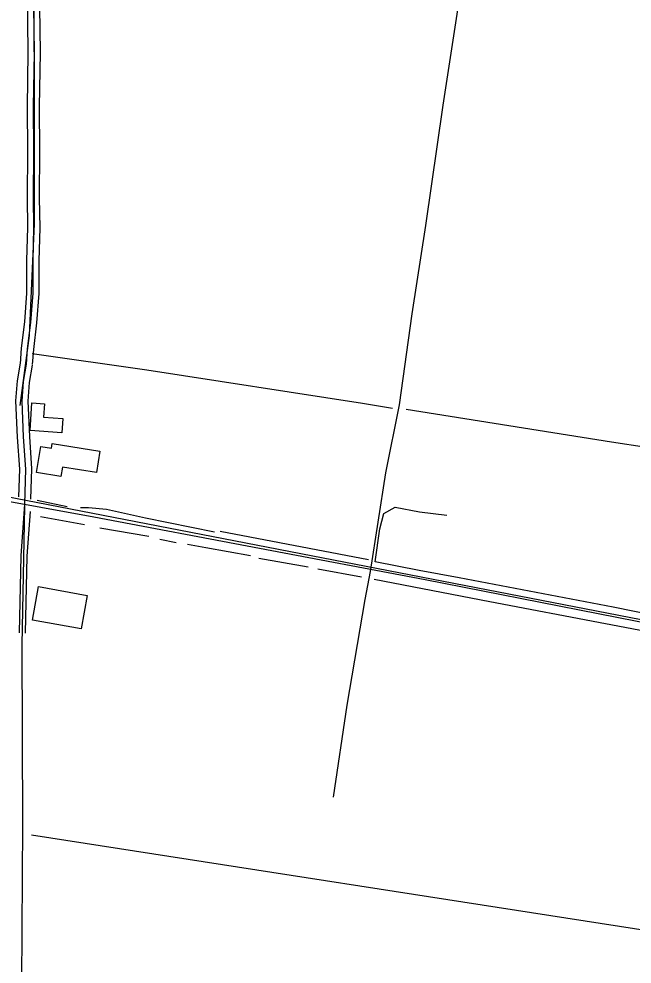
# Model space of a CAD drawing. Extents: x 3279314 to 3317160, y 734079 to 759431.
# Drawn here: x 3291369 to 3292879, y 742973 to 745302 of the extents above; entities that cross this region are included whole.
import ezdxf

# ---------------------------------------------------------------- set-up
doc = ezdxf.new("R2010")
doc.units = 0
for name, color, linetype in [('V-BLDG-OTLN', 7, 'Continuous'), ('V-DTCH-CNTR', 7, 'Continuous'), ('V-ROAD-CNTR', 7, 'Continuous'), ('V-TOPO-SHOR', 7, 'Continuous')]:
    doc.layers.add(name, color=color, linetype=linetype)

msp = doc.modelspace()

# ---------------------------------------------------------------- linework, layer by layer
at = {"layer": 'V-BLDG-OTLN'}
for points in [[(3291474.7, 744281.7), (3291396.5, 744287.2), (3291401.3, 744355.3), (3291432.2, 744353.1), (3291429.9, 744320), (3291477.1, 744316.6)], [(3291423, 744248.1), (3291449.4, 744243.7), (3291451.3, 744255.5), (3291568.7, 744236.1), (3291560, 744183.6), (3291476.1, 744197.4), (3291472.3, 744174.1), (3291412.4, 744184)], [(3291402.3, 743820.4), (3291417.4, 743902.9), (3291537.6, 743880.8), (3291522.5, 743798.3)]]:
    msp.add_lwpolyline(points, close=True, dxfattribs=at)
at = {"layer": 'V-DTCH-CNTR'}
msp.add_line((3291377.2, 743759.6), (3291383.6, 744100.2), dxfattribs=at)
for points in [[(3292234.7, 743940.2), (3292273.1, 744183.1), (3292306.3, 744350.5), (3292337.9, 744575.1), (3292371.4, 744792.5), (3292414.4, 745089.1), (3292461.3, 745399.1), (3292513.4, 745772), (3292555.3, 746073.9)], [(3291372.4, 744349.1), (3291394.8, 744521.6), (3291407.6, 744796.6), (3291407.7, 745070.2), (3291406.7, 745369.9)], [(3292234.7, 743940.2), (3292234.2, 743940.3), (3292221.4, 743871.3), (3292177.2, 743610.8), (3292143.2, 743384.2)], [(3291373.6, 742725.3), (3291376.2, 742927.4), (3291378.9, 743316.5), (3291377.2, 743759.6)]]:
    msp.add_lwpolyline(points, dxfattribs=at)
at = {"layer": 'V-ROAD-CNTR'}
for points in [[(3291464.8, 746230.9), (3291456.7, 746145.2), (3291445, 746037), (3291433.6, 745929.4), (3291422.9, 745819.1), (3291414.3, 745719.6), (3291407.9, 745615.5), (3291403.4, 745445), (3291406.3, 745218.5), (3291404.4, 745084.8), (3291405, 744975.6), (3291404.1, 744860.8), (3291405.4, 744787.1), (3291403.2, 744705.8), (3291403, 744625.4), (3291397.8, 744553.8), (3291389.8, 744488.5), (3291387.1, 744450.7)], [(3291464.8, 746230.9), (3291456.7, 746145.2), (3291445, 746037), (3291433.6, 745929.4), (3291422.9, 745819.1), (3291414.3, 745719.6), (3291407.9, 745615.5), (3291403.4, 745445), (3291406.3, 745218.5), (3291404.4, 745084.8), (3291405, 744975.6), (3291404.1, 744860.8), (3291405.4, 744787.1), (3291403.2, 744705.8), (3291403, 744625.4), (3291397.8, 744553.8), (3291389.8, 744488.5), (3291387.1, 744450.7)], [(3291448.5, 746218), (3291441.7, 746146.7), (3291430.1, 746038.6), (3291418.7, 745931), (3291408, 745820.5), (3291399.3, 745720.7), (3291392.9, 745616.1), (3291388.4, 745445.1), (3291391.3, 745218.5), (3291389.4, 745084.8), (3291390, 744975.6), (3291389.1, 744860.8), (3291390.4, 744787.2), (3291388.2, 744706), (3291388, 744625.9), (3291382.9, 744555.3), (3291374.8, 744489.9), (3291372.1, 744451.8)], [(3291478.3, 746214), (3291471.6, 746143.7), (3291459.9, 746035.4), (3291448.5, 745927.9), (3291437.8, 745817.7), (3291429.2, 745718.5), (3291422.9, 745614.8), (3291418.4, 745444.9), (3291421.3, 745218.5), (3291419.4, 745084.7), (3291420, 744975.6), (3291419.1, 744860.9), (3291420.4, 744787), (3291418.2, 744705.6), (3291418, 744624.8), (3291412.8, 744552.3), (3291404.7, 744487), (3291402.1, 744449.7)], [(3285804, 745106.6), (3286839.3, 744928.3), (3288316.6, 744671.5), (3289563.3, 744445.8), (3289757.2, 744406.6), (3289783.3, 744405.9), (3289808.6, 744410.8), (3289837, 744409), (3290040.5, 744367.9), (3290276.8, 744314.1), (3290639.1, 744241.5), (3291553.8, 744074.9), (3292369.4, 743920.3), (3293648.3, 743668.9), (3293768.9, 743632.2)], [(3285804, 745106.6), (3286839.3, 744928.3), (3288316.6, 744671.5), (3289563.3, 744445.8), (3289757.2, 744406.6), (3289783.3, 744405.9), (3289808.6, 744410.8), (3289837, 744409), (3290040.5, 744367.9), (3290276.8, 744314.1), (3290639.1, 744241.5), (3291553.8, 744074.9), (3292369.4, 743920.3), (3293648.3, 743668.9), (3293768.9, 743632.2)], [(3286041.8, 745070.6), (3286480.7, 744992.5), (3289793.8, 744424.5), (3293143.2, 743774.6), (3293652.8, 743672.8), (3293698.7, 743668.4), (3293770.2, 743637.2)], [(3291372.3, 744453.4), (3291364.6, 744409.8), (3291360.8, 744360.2), (3291365, 744271.2), (3291370.2, 744192.1), (3291368, 744124)], [(3291387.1, 744450.7), (3291379.5, 744407.9), (3291375.9, 744360), (3291380, 744272), (3291385.2, 744192.3), (3291382.5, 744106.1)], [(3291387.1, 744450.7), (3291379.5, 744407.9), (3291375.9, 744360), (3291380, 744272), (3291385.2, 744192.3), (3291382.5, 744106.1)], [(3291401.9, 744448.1), (3291394.4, 744406), (3291390.9, 744359.8), (3291394.9, 744272.9), (3291400.2, 744192.6), (3291397.9, 744118.5)], [(3291370.2, 743788.6), (3291374.7, 743978.7), (3291383.7, 744105.9)], [(3291370.2, 743788.6), (3291374.7, 743978.7), (3291383.7, 744105.9)], [(3291385.2, 743788.2), (3291389.7, 743978), (3291397.5, 744088.1)]]:
    msp.add_lwpolyline(points, dxfattribs=at)
at = {"layer": 'V-TOPO-SHOR'}
for p, q in [((3291488.2, 744099.2), (3291413.7, 744114.5)), ((3291422.2, 744075.2), (3291530.4, 744055.8)), ((3291568.3, 744047.4), (3291689.2, 744026.7)), ((3291715.9, 744019.7), (3291756.6, 744011.4)), ((3292230, 743968.9), (3291864.7, 744038.3)), ((3291960.3, 743972.5), (3292081.2, 743951.7)), ((3292105.1, 743946.2), (3292213.2, 743926.8)), ((3291400.2, 743290.8), (3292968.1, 743047.3))]:
    msp.add_line(p, q, dxfattribs=at)
for points in [[(3291401.6, 744476.8), (3291684, 744436.7), (3292215, 744355.1), (3292289.5, 744342.7)], [(3292323.2, 744339.9), (3292829, 744259.7), (3293173.2, 744207.1)], [(3291850.6, 744036.9), (3291680.6, 744071.6), (3291585.1, 744092.4), (3291540.1, 744096.5), (3291520.5, 744096.5)], [(3293099.7, 743798.2), (3292832.8, 743852.4), (3292453.4, 743924.5), (3292355, 743942.6), (3292246.9, 743963.4), (3292257.9, 744044.8), (3292267.6, 744082.8), (3292295.7, 744098.3), (3292356.1, 744087.2), (3292423.5, 744078.9)], [(3291784.7, 744007.2), (3291829.7, 743998.9), (3291939.3, 743979.5)], [(3292244.1, 743921.2), (3292529.4, 743865.7), (3293098.4, 743757.5)]]:
    msp.add_lwpolyline(points, dxfattribs=at)

doc.saveas('drawing.dxf')
